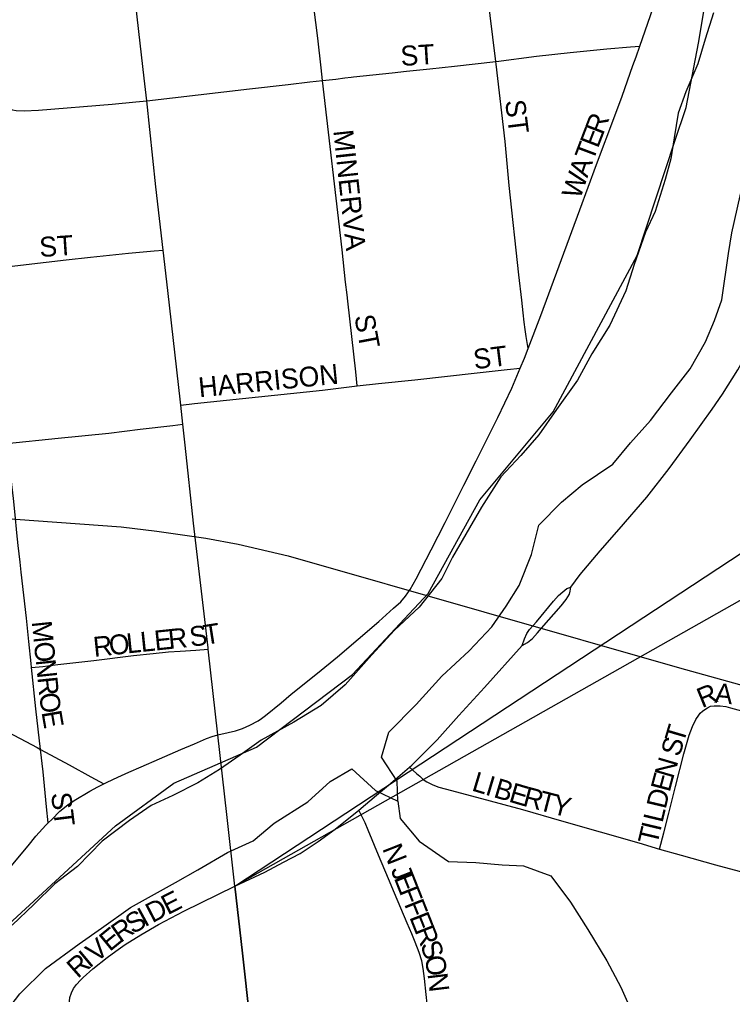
# Model space of a CAD drawing. Extents: x 0 to 34, y 0 to 22.
# Drawn here: x 5.7568 to 5.9263, y 18.6521 to 18.8838 of the extents above; entities that cross this region are included whole.
import ezdxf

# ---------------------------------------------------------------- set-up
doc = ezdxf.new("R2010")
doc.units = 0
for name, color, linetype in [('Default', 7, 'Continuous'), ('GM_X_City_Street', 7, 'Continuous'), ('GM_X_City_Street_Text', 7, 'Continuous'), ('GM_X_Major_River', 7, 'Continuous'), ('GM_X_Minor_River', 7, 'Continuous'), ('GM_X_Rail_Line', 7, 'Continuous'), ('GM_X_Section', 7, 'Continuous'), ('GM_X_State_Route', 7, 'Continuous'), ('SH_Text', 7, 'Continuous')]:
    doc.layers.add(name, color=color, linetype=linetype)

msp = doc.modelspace()

# ---------------------------------------------------------------- linework, layer by layer
at = {"layer": 'Default'}
msp.add_lwpolyline([(5.80799, 18.67786), (5.80978, 18.66194), (5.81154, 18.6462), (5.8126, 18.63656), (5.81413, 18.62268), (5.81511, 18.61381), (5.81557, 18.60968), (5.81744, 18.59335), (5.82077, 18.56269), (5.82209, 18.55144), (5.82237, 18.54899), (5.82393, 18.53471), (5.82606, 18.5151), (5.82814, 18.4972), (5.82992, 18.48049), (5.83157, 18.46499), (5.8328, 18.45384), (5.83437, 18.43949), (5.83726, 18.41681)], dxfattribs=at)
at = {"layer": 'GM_X_City_Street'}
for points in [[(5.90424, 18.8775), (5.90676, 18.88476), (5.90882, 18.89109), (5.91063, 18.896), (5.91216, 18.89999), (5.91374, 18.90403), (5.91528, 18.90744), (5.91652, 18.90979), (5.91704, 18.91069)], [(5.86999, 18.87386), (5.86793, 18.89065), (5.8662, 18.90605), (5.86578, 18.90955)], [(5.82882, 18.86931), (5.82848, 18.8723), (5.82768, 18.87939), (5.82677, 18.88679), (5.82522, 18.90069), (5.82473, 18.90511)], [(5.86999, 18.87386), (5.87011, 18.87387), (5.87968, 18.87511), (5.88772, 18.87595), (5.89637, 18.87686), (5.90201, 18.87732), (5.90424, 18.8775)], [(5.87772, 18.80561), (5.88075, 18.81349), (5.88998, 18.83856), (5.89394, 18.84934), (5.89831, 18.86096), (5.90005, 18.86561), (5.90262, 18.87292), (5.90336, 18.87495), (5.90424, 18.8775)], [(5.82882, 18.86931), (5.83197, 18.86967), (5.83411, 18.86993), (5.83563, 18.87009), (5.83623, 18.87017), (5.8454, 18.87115), (5.84878, 18.87153), (5.85434, 18.8721), (5.86022, 18.87275), (5.86999, 18.87386)], [(5.87772, 18.80561), (5.87726, 18.80847), (5.877, 18.81016), (5.87679, 18.81189), (5.87654, 18.81413), (5.87623, 18.81712), (5.87549, 18.82316), (5.87318, 18.84441), (5.87221, 18.85483), (5.87007, 18.87322), (5.86999, 18.87386)], [(5.78704, 18.86451), (5.81146, 18.86731), (5.82063, 18.86836), (5.82584, 18.86897), (5.82882, 18.86931)], [(5.8371, 18.79673), (5.83672, 18.80006), (5.83483, 18.81686), (5.83467, 18.81838), (5.83429, 18.82144), (5.83349, 18.82911), (5.82882, 18.86931)], [(5.75448, 18.86261), (5.75513, 18.86239), (5.75603, 18.86221), (5.75791, 18.8621), (5.76133, 18.86228), (5.77881, 18.86372), (5.78449, 18.86426), (5.78704, 18.86451)], [(5.74946, 18.82519), (5.75059, 18.82501), (5.75144, 18.82497), (5.75264, 18.82498), (5.75432, 18.82511), (5.76315, 18.82615), (5.76793, 18.82671), (5.77366, 18.82735), (5.7827, 18.82828), (5.78882, 18.82882), (5.79098, 18.82901)], [(5.88783, 18.74894), (5.89004, 18.75195), (5.89485, 18.75754), (5.89931, 18.76274), (5.90589, 18.7703), (5.91126, 18.77714), (5.91625, 18.78393), (5.92144, 18.79119), (5.9239, 18.79479), (5.92753, 18.80056), (5.92975, 18.80454), (5.93142, 18.80781)], [(5.87584, 18.80099), (5.87685, 18.80335), (5.87772, 18.80561)], [(5.80398, 18.71384), (5.80641, 18.71436), (5.80819, 18.71482), (5.80982, 18.71538), (5.81154, 18.7161), (5.81351, 18.71716), (5.81435, 18.71772), (5.81532, 18.71844), (5.81899, 18.72143), (5.82141, 18.72346), (5.82764, 18.72852), (5.83236, 18.73239), (5.84219, 18.7408), (5.84568, 18.7439), (5.84742, 18.74545), (5.84858, 18.74681), (5.84968, 18.74836), (5.8511, 18.75094), (5.85465, 18.7578), (5.85801, 18.76426), (5.86239, 18.77313), (5.86532, 18.77897), (5.87049, 18.78923), (5.87381, 18.79623), (5.87584, 18.80099)], [(5.8371, 18.79673), (5.8421, 18.79731), (5.85076, 18.7982), (5.86559, 18.79986), (5.87271, 18.80064), (5.87584, 18.80099)], [(5.79514, 18.7922), (5.79841, 18.79254), (5.82882, 18.79577), (5.8371, 18.79673)], [(5.75369, 18.78305), (5.76604, 18.78432), (5.77808, 18.78555), (5.78548, 18.78645), (5.79326, 18.78738), (5.79563, 18.78766)], [(5.7597, 18.7298), (5.7596, 18.73078), (5.75901, 18.736), (5.75847, 18.74154), (5.75719, 18.7525), (5.75695, 18.75487), (5.75652, 18.7588), (5.75616, 18.76185), (5.75577, 18.76614), (5.75538, 18.76998), (5.75467, 18.77603), (5.754, 18.78079), (5.75369, 18.78305)], [(5.8763, 18.73507), (5.87759, 18.73581), (5.87876, 18.73674), (5.8799, 18.73804), (5.88089, 18.73922), (5.88555, 18.74451), (5.88672, 18.74599), (5.88752, 18.74723), (5.88771, 18.74797), (5.88783, 18.74894)], [(5.8763, 18.73507), (5.87685, 18.73667), (5.87741, 18.73791), (5.87802, 18.7389), (5.87967, 18.74072), (5.88376, 18.74562), (5.88493, 18.74692), (5.88592, 18.74784), (5.8869, 18.74858), (5.88783, 18.74894)], [(5.7597, 18.7298), (5.76235, 18.7301), (5.76592, 18.73051), (5.77449, 18.73153), (5.78391, 18.73267), (5.78862, 18.73319), (5.79224, 18.73353), (5.79502, 18.73375), (5.79874, 18.73399), (5.80168, 18.73418)], [(5.8495, 18.70617), (5.85003, 18.70663), (5.85606, 18.71267), (5.86126, 18.71844), (5.8673, 18.72505), (5.8763, 18.73507)], [(5.72051, 18.73244), (5.72364, 18.73074), (5.72926, 18.72786), (5.74077, 18.72167), (5.75276, 18.7152), (5.76099, 18.71083), (5.76184, 18.71037)], [(5.76184, 18.71037), (5.76073, 18.72001), (5.7597, 18.7298)], [(5.91915, 18.71948), (5.9197, 18.71989), (5.92031, 18.72029), (5.92106, 18.72061), (5.92191, 18.72076), (5.92257, 18.72076), (5.92338, 18.72073), (5.92469, 18.72053), (5.92582, 18.72026), (5.92844, 18.71951), (5.92934, 18.71923), (5.93083, 18.71883), (5.93203, 18.71846), (5.93352, 18.71803), (5.93472, 18.71769), (5.9419, 18.71563), (5.95058, 18.71319), (5.95834, 18.71103), (5.96478, 18.70915), (5.97374, 18.70631), (5.975, 18.70593)], [(5.90893, 18.6867), (5.90994, 18.69051), (5.91117, 18.69519), (5.91275, 18.70152), (5.9147, 18.70932), (5.91599, 18.71378), (5.91675, 18.71581), (5.91758, 18.71747), (5.91827, 18.7185), (5.91863, 18.71896), (5.91915, 18.71948)], [(5.77683, 18.70217), (5.77762, 18.70256), (5.78018, 18.70375), (5.78283, 18.70496), (5.78576, 18.70624), (5.7901, 18.70814), (5.79515, 18.71033), (5.79841, 18.7117), (5.80129, 18.71297), (5.80258, 18.71347), (5.80398, 18.71384)], [(5.76184, 18.71037), (5.76865, 18.70669), (5.7738, 18.70385), (5.77683, 18.70217)], [(5.76362, 18.69289), (5.76325, 18.69675), (5.76245, 18.70501), (5.76184, 18.71037)], [(5.83743, 18.69597), (5.84164, 18.69947), (5.84453, 18.70188), (5.8495, 18.70617)], [(5.8495, 18.70617), (5.85118, 18.70468), (5.85196, 18.70398), (5.85277, 18.70326), (5.85364, 18.70265), (5.85504, 18.70195), (5.85649, 18.70143), (5.858, 18.701), (5.86421, 18.69937), (5.8764, 18.69609), (5.88562, 18.69343), (5.8948, 18.6908), (5.90398, 18.68814), (5.90893, 18.6867)], [(5.76362, 18.69289), (5.76449, 18.69374), (5.76641, 18.69567), (5.76831, 18.6972), (5.76981, 18.69826), (5.77351, 18.70046), (5.77541, 18.70147), (5.77683, 18.70217)], [(5.80799, 18.67786), (5.81036, 18.67898), (5.81511, 18.68122), (5.81957, 18.68355), (5.82351, 18.68565), (5.82779, 18.68848), (5.83186, 18.69145), (5.83743, 18.69597)], [(5.85471, 18.64099), (5.85393, 18.64768), (5.85344, 18.65213), (5.85304, 18.6559), (5.85274, 18.65834), (5.85242, 18.6601), (5.85183, 18.66208), (5.85085, 18.66459), (5.85004, 18.66656), (5.84898, 18.66909), (5.84597, 18.67619), (5.84449, 18.6796), (5.8421, 18.68524), (5.8397, 18.69121), (5.83897, 18.6929), (5.83743, 18.69597)], [(5.74224, 18.66756), (5.74373, 18.66931), (5.74579, 18.67183), (5.75117, 18.67841), (5.7548, 18.68262), (5.75885, 18.68742), (5.76071, 18.68974), (5.76307, 18.69234), (5.76362, 18.69289)], [(5.90893, 18.6867), (5.91404, 18.68527), (5.92223, 18.68295), (5.92903, 18.6811), (5.94018, 18.67807), (5.9495, 18.67534), (5.9565, 18.67325), (5.96108, 18.67182), (5.96494, 18.67061)], [(5.77034, 18.6545), (5.7713, 18.65555), (5.77195, 18.6562), (5.77423, 18.65825), (5.77762, 18.66094), (5.77967, 18.66242), (5.78189, 18.66399), (5.78567, 18.66633), (5.78988, 18.66877), (5.79585, 18.67193), (5.80799, 18.67786)], [(5.77062, 18.63163), (5.77027, 18.63544), (5.76989, 18.63948), (5.76927, 18.64444), (5.76874, 18.64905), (5.76867, 18.65054), (5.76879, 18.65139), (5.76914, 18.65251), (5.76965, 18.65355), (5.77034, 18.6545)]]:
    msp.add_lwpolyline(points, dxfattribs=at)
at = {"layer": 'GM_X_Major_River'}
for points in [[(5.92173, 18.88537), (5.91979, 18.87913), (5.91804, 18.87326), (5.91515, 18.86664), (5.9134, 18.86153), (5.91241, 18.85566), (5.91162, 18.85073), (5.91025, 18.8458), (5.90792, 18.83823), (5.90561, 18.83332), (5.90289, 18.82556), (5.90095, 18.81931), (5.8971, 18.81118), (5.89288, 18.80438), (5.88941, 18.79815), (5.88443, 18.79116), (5.88021, 18.78512), (5.876, 18.78022), (5.87122, 18.77514), (5.86662, 18.76796), (5.86374, 18.76305), (5.8597, 18.75606), (5.8572, 18.75096), (5.85184, 18.74417), (5.84591, 18.73871), (5.84056, 18.73287), (5.83425, 18.7257), (5.82852, 18.72081), (5.82204, 18.71688), (5.81423, 18.71257), (5.80927, 18.70901), (5.80431, 18.70563), (5.79917, 18.70244), (5.79326, 18.69945), (5.78812, 18.69702), (5.78297, 18.69346), (5.77649, 18.68857), (5.77056, 18.68255), (5.76522, 18.67841), (5.76025, 18.67352), (5.75509, 18.66862)], [(5.75304, 18.6472), (5.75687, 18.65229), (5.76298, 18.65832), (5.771, 18.66414), (5.77634, 18.66789), (5.7832, 18.67277), (5.78892, 18.67596), (5.79387, 18.67876), (5.79921, 18.68176), (5.80625, 18.68588), (5.81235, 18.68868), (5.81731, 18.69282), (5.82532, 18.69788), (5.83066, 18.70277), (5.83581, 18.70577), (5.84146, 18.7006), (5.84676, 18.6981), (5.8466, 18.70284), (5.84285, 18.70856), (5.8446, 18.71443), (5.8511, 18.72102), (5.85722, 18.72781), (5.86371, 18.73383), (5.86907, 18.73948), (5.87252, 18.74439), (5.87559, 18.7493), (5.87849, 18.75668), (5.88025, 18.76368), (5.8856, 18.76915), (5.89056, 18.77328), (5.89781, 18.77816), (5.90202, 18.78325), (5.9068, 18.78853), (5.91178, 18.79513), (5.91619, 18.80079), (5.91984, 18.80721), (5.92196, 18.81232), (5.92371, 18.81724), (5.9253, 18.82823), (5.9261, 18.83316), (5.92884, 18.8451)]]:
    msp.add_lwpolyline(points, dxfattribs=at)
at = {"layer": 'GM_X_Minor_River'}
msp.add_lwpolyline([(5.84676, 18.6981), (5.8473, 18.69392), (5.85181, 18.68857), (5.8588, 18.68377), (5.86525, 18.68353), (5.8715, 18.68292), (5.87662, 18.68269), (5.88306, 18.68036), (5.88775, 18.67406), (5.89188, 18.66758), (5.89638, 18.66015), (5.89975, 18.65386), (5.90199, 18.64891)], dxfattribs=at)
at = {"layer": 'GM_X_Rail_Line'}
for points in [[(5.64273, 18.77969), (5.69693, 18.77275), (5.72803, 18.76775), (5.75589, 18.76506), (5.78095, 18.76324), (5.78946, 18.7622), (5.80111, 18.76055), (5.8088, 18.75912), (5.82067, 18.75637), (5.91368, 18.72973)], [(5.91368, 18.72973), (5.95307, 18.71881), (5.97711, 18.71194), (6.00873, 18.70313), (6.05447, 18.6894), (6.07825, 18.68201), (6.11829, 18.6695)]]:
    msp.add_lwpolyline(points, dxfattribs=at)
at = {"layer": 'GM_X_Section'}
msp.add_lwpolyline([(5.751, 18.66593), (5.77962, 18.69224), (5.79353, 18.70237), (5.81311, 18.71094), (5.83598, 18.72819), (5.85394, 18.74739), (5.86623, 18.76965), (5.88363, 18.79055), (5.90361, 18.82773), (5.91254, 18.85494), (5.91525, 18.86288), (5.91821, 18.87821), (5.92198, 18.90091), (5.93271, 18.91713), (5.93348, 18.91883), (5.93772, 18.9277), (5.9505, 18.93954), (5.96741, 18.95343), (5.99942, 18.91928), (5.99052, 18.41894), (5.46396, 18.4161)], dxfattribs=at)
at = {"layer": 'GM_X_State_Route'}
for points in [[(5.79616, 18.7827), (5.79563, 18.78766), (5.79514, 18.7922), (5.79507, 18.79286), (5.79209, 18.8194), (5.79098, 18.82901), (5.78924, 18.84409), (5.78704, 18.86451), (5.78647, 18.86989), (5.78386, 18.89283), (5.78304, 18.9001), (5.78127, 18.91585), (5.77991, 18.92766), (5.77817, 18.94285), (5.77605, 18.96105), (5.77334, 18.98196)], [(5.81744, 18.59335), (5.81557, 18.60968), (5.81511, 18.61381), (5.81413, 18.62268), (5.8126, 18.63656), (5.81154, 18.6462), (5.80978, 18.66194), (5.80799, 18.67786), (5.80607, 18.69492), (5.80398, 18.71384), (5.80168, 18.73418), (5.80165, 18.7345), (5.79817, 18.76415), (5.79616, 18.7827)]]:
    msp.add_lwpolyline(points, dxfattribs=at)
at = {"layer": 'SH_Text'}
msp.add_lwpolyline([(9.73806, 20.89938), (5.80799, 18.67786), (9.73806, 21.2643)], close=True, dxfattribs=at)

# ---------------------------------------------------------------- texts
at = {"layer": 'GM_X_City_Street_Text'}
for s, height, rotation, p in [('ST', 0.004735, 3.5746, (5.84752, 18.87277)), ('ST', 0.004735, 277.1217, (5.87221, 18.86449)), ('R', 0.00473, 68.9607, (5.89548, 18.85617)), ('MINERVA', 0.004735, 276.1467, (5.83138, 18.85739)), ('E', 0.00473, 68.9899, (5.89429, 18.85305)), ('T', 0.00473, 69.4216, (5.89312, 18.84994)), ('A', 0.00473, 71.0328, (5.89178, 18.84604)), ('W', 0.00473, 71.5225, (5.89006, 18.84091)), ('ST', 0.004735, 3.8121, (5.76168, 18.82735)), ('ST', 0.004735, 280.6122, (5.83637, 18.81329)), ('ST', 0.004735, 7.1217, (5.86497, 18.80068)), ('HARRISON', 0.004735, 5.6304, (5.79957, 18.79402)), ('M', 0.00473, 275.8574, (5.75971, 18.74072)), ('E', 0.00473, 5.9118, (5.78908, 18.73385)), ('R', 0.00473, 5.9236, (5.79239, 18.7342)), ('S', 0.00473, 7.712, (5.79753, 18.73474)), ('T', 0.00473, 8.9159, (5.80094, 18.7352)), ('R', 0.00473, 5.9111, (5.77457, 18.73235)), ('O', 0.00473, 5.9256, (5.7783, 18.73273)), ('L', 0.00473, 5.9118, (5.78245, 18.73317)), ('L', 0.00473, 5.9209, (5.78576, 18.73351)), ('O', 0.00473, 275.8454, (5.76022, 18.73575)), ('N', 0.00473, 275.8586, (5.76065, 18.7316)), ('R', 0.00473, 275.8387, (5.76107, 18.72746)), ('R', 0.00473, 22.2163, (5.91903, 18.72015)), ('A', 0.00473, 354.7917, (5.92192, 18.72148)), ('O', 0.00473, 277.0973, (5.76147, 18.72361)), ('E', 0.00473, 279.8587, (5.76202, 18.71923)), ('T', 0.00473, 73.6043, (5.91464, 18.71163)), ('S', 0.00473, 73.6264, (5.9137, 18.70843)), ('N', 0.00473, 73.7153, (5.91218, 18.70323)), ('L', 0.00473, 343.3191, (5.86408, 18.70065)), ('I', 0.00473, 343.3498, (5.86728, 18.69969)), ('E', 0.00473, 75.1953, (5.91133, 18.70004)), ('B', 0.00473, 343.324, (5.86927, 18.69909)), ('E', 0.00473, 343.5948, (5.87289, 18.69801)), ('ST', 0.004735, 277.12, (5.76429, 18.69991)), ('R', 0.00473, 344.926, (5.8762, 18.69704)), ('T', 0.00473, 345.4074, (5.87986, 18.69605)), ('Y', 0.00473, 345.453, (5.88309, 18.69521)), ('D', 0.00473, 76.7213, (5.91038, 18.69602)), ('L', 0.00473, 76.7125, (5.90962, 18.69277)), ('I', 0.00473, 76.7269, (5.90914, 18.69074)), ('T', 0.00473, 76.7391, (5.90837, 18.6875)), ('N', 0.00473, 291.5538, (5.84298, 18.68681)), ('J', 0.00473, 291.5741, (5.84497, 18.68176)), ('E', 0.00473, 291.5496, (5.84574, 18.67983)), ('E', 0.00473, 27.0905, (5.79206, 18.67095)), ('F', 0.00473, 291.5735, (5.84696, 18.67673)), ('D', 0.00473, 27.3666, (5.78837, 18.66904)), ('F', 0.00473, 291.5731, (5.84819, 18.67363)), ('S', 0.00473, 30.9684, (5.78375, 18.66636)), ('I', 0.00473, 28.7361, (5.78657, 18.66805)), ('E', 0.00473, 291.5376, (5.84941, 18.67053)), ('R', 0.00473, 34.99, (5.78075, 18.66426)), ('E', 0.00473, 39.2777, (5.77825, 18.6622)), ('R', 0.00473, 291.562, (5.85064, 18.66743)), ('V', 0.00473, 39.2709, (5.77502, 18.65956)), ('S', 0.00473, 289.9294, (5.852, 18.66397)), ('I', 0.00473, 39.8, (5.77343, 18.65824)), ('R', 0.00473, 41.2544, (5.77064, 18.65579)), ('O', 0.00473, 279.775, (5.85308, 18.66105)), ('N', 0.00473, 276.7916, (5.85378, 18.65701))]:
    msp.add_text(s, height=height, rotation=rotation, dxfattribs=at).set_placement(p)

doc.saveas('drawing.dxf')
